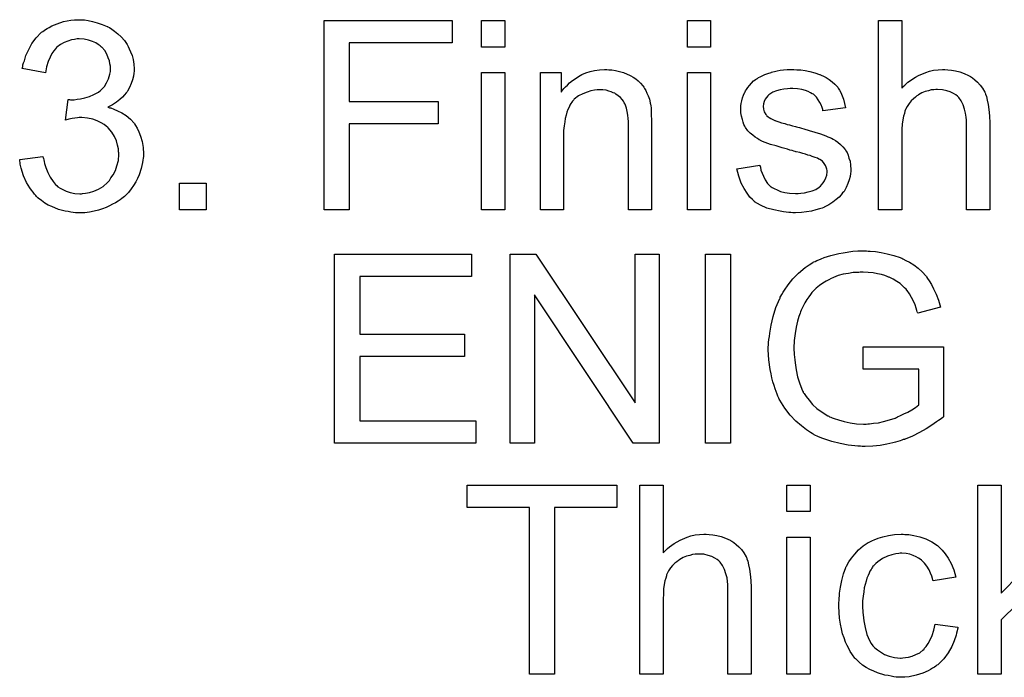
# Model space of a CAD drawing. Extents: x -1.5 to 9, y -3 to 5.
# Tile 313 of 368: x 4.8 to 5.217, y 2.244 to 2.522. Entities that reach past the tile are written whole.
import ezdxf

# ---------------------------------------------------------------- set-up
doc = ezdxf.new("R2010")
doc.units = 0
doc.layers.add('qfn16-30-34-a_mechanical_19', color=1, linetype='CONTINUOUS')

msp = doc.modelspace()

# ---------------------------------------------------------------- linework, layer by layer
at = {"layer": 'qfn16-30-34-a_mechanical_19', "color": 1}
for points in [[(4.827421, 2.521864), (4.828925, 2.521633), (4.830776, 2.521285), (4.832859, 2.520707), (4.834941, 2.520013), (4.837024, 2.519087), (4.83714, 2.519087), (4.837255, 2.518972), (4.83795, 2.518624), (4.838991, 2.51793), (4.840148, 2.51712), (4.841536, 2.515963), (4.842925, 2.514691), (4.844313, 2.513186), (4.84547, 2.511451), (4.845586, 2.51122), (4.845933, 2.510641), (4.846396, 2.5096), (4.846974, 2.508327), (4.847553, 2.506823), (4.848016, 2.505088), (4.848363, 2.503121), (4.848478, 2.501154), (4.848478, 2.500922), (4.848478, 2.500228), (4.848363, 2.499302), (4.848131, 2.49803), (4.847784, 2.496526), (4.847206, 2.494906), (4.846511, 2.493286), (4.845586, 2.491666), (4.84547, 2.491435), (4.845123, 2.490972), (4.844429, 2.490162), (4.843503, 2.489237), (4.842346, 2.488195), (4.840958, 2.487038), (4.839338, 2.485997), (4.837371, 2.484956), (4.837487, 2.484956), (4.837718, 2.48484), (4.838065, 2.484724), (4.838528, 2.484609), (4.839801, 2.484146), (4.841421, 2.483452), (4.843272, 2.482526), (4.845123, 2.481369), (4.846859, 2.479865), (4.848478, 2.478129), (4.848594, 2.477898), (4.849057, 2.477204), (4.849751, 2.476047), (4.850445, 2.474543), (4.851139, 2.472691), (4.851834, 2.470493), (4.852296, 2.467948), (4.852412, 2.465171), (4.852412, 2.465055), (4.852412, 2.464708), (4.852412, 2.46413), (4.852296, 2.463436), (4.852181, 2.46251), (4.851949, 2.461469), (4.851718, 2.460312), (4.851486, 2.459039), (4.850561, 2.456262), (4.849867, 2.454758), (4.849172, 2.45337), (4.848247, 2.451865), (4.847206, 2.450361), (4.846049, 2.448857), (4.84466, 2.447469), (4.844544, 2.447353), (4.844313, 2.447122), (4.84385, 2.446775), (4.843272, 2.446312), (4.842578, 2.445733), (4.841652, 2.445155), (4.840611, 2.444461), (4.839338, 2.443882), (4.838065, 2.443188), (4.836561, 2.442494), (4.835057, 2.441915), (4.833322, 2.441337), (4.83147, 2.440874), (4.829503, 2.440527), (4.827537, 2.440296), (4.825338, 2.44018), (4.824297, 2.44018), (4.823603, 2.440296), (4.822677, 2.440411), (4.821636, 2.440527), (4.820479, 2.440758), (4.819206, 2.44099), (4.816429, 2.441684), (4.813537, 2.442841), (4.812033, 2.443535), (4.810644, 2.444345), (4.809256, 2.445386), (4.807868, 2.446428), (4.807752, 2.446543), (4.80752, 2.446775), (4.807173, 2.447122), (4.806826, 2.447585), (4.806248, 2.448163), (4.805669, 2.448973), (4.804975, 2.449783), (4.804281, 2.450824), (4.803587, 2.451981), (4.802892, 2.453138), (4.80162, 2.455915), (4.800578, 2.459155), (4.800231, 2.46089), (4.8, 2.462741), (4.809834, 2.464014), (4.809834, 2.463898), (4.80995, 2.463667), (4.810066, 2.463204), (4.810182, 2.462626), (4.810297, 2.461931), (4.810529, 2.461122), (4.811107, 2.459386), (4.811917, 2.457303), (4.812958, 2.455336), (4.814115, 2.453485), (4.815504, 2.451865), (4.815735, 2.45175), (4.816198, 2.451287), (4.817124, 2.450709), (4.818281, 2.45013), (4.819669, 2.449436), (4.821404, 2.448857), (4.823371, 2.448394), (4.825454, 2.448279), (4.826148, 2.448279), (4.826611, 2.448394), (4.827884, 2.44851), (4.829503, 2.448857), (4.831355, 2.449436), (4.833322, 2.450246), (4.835288, 2.451403), (4.83714, 2.453023), (4.837371, 2.453254), (4.83795, 2.453948), (4.838644, 2.454989), (4.839569, 2.456378), (4.840495, 2.458113), (4.841189, 2.46008), (4.841768, 2.462394), (4.841999, 2.46494), (4.841999, 2.465055), (4.841999, 2.465287), (4.841999, 2.465634), (4.841883, 2.466097), (4.841768, 2.467369), (4.841421, 2.468873), (4.840958, 2.470725), (4.840148, 2.472576), (4.838991, 2.474427), (4.837487, 2.476162), (4.837255, 2.476394), (4.836677, 2.476857), (4.835751, 2.477551), (4.834479, 2.478361), (4.832859, 2.479171), (4.830892, 2.479865), (4.828694, 2.480328), (4.826264, 2.480559), (4.825223, 2.480559), (4.824413, 2.480443), (4.823371, 2.480328), (4.822214, 2.480096), (4.820826, 2.479865), (4.819322, 2.479518), (4.820479, 2.488195), (4.821057, 2.488195), (4.82152, 2.48808), (4.823024, 2.48808), (4.824297, 2.488311), (4.825801, 2.488542), (4.827537, 2.48889), (4.829503, 2.489468), (4.831355, 2.490278), (4.833322, 2.491319), (4.833437, 2.491319), (4.833553, 2.491435), (4.834132, 2.491898), (4.834941, 2.492708), (4.835867, 2.493749), (4.836793, 2.495253), (4.837602, 2.496988), (4.838181, 2.498955), (4.838412, 2.500112), (4.838412, 2.501385), (4.838412, 2.501501), (4.838412, 2.501617), (4.838412, 2.502311), (4.838181, 2.503236), (4.83795, 2.504509), (4.837487, 2.505897), (4.836908, 2.507401), (4.835983, 2.508906), (4.83471, 2.510294), (4.834594, 2.51041), (4.834016, 2.510872), (4.833206, 2.511451), (4.832165, 2.512145), (4.830776, 2.512724), (4.829156, 2.513302), (4.827305, 2.513765), (4.825223, 2.513881), (4.824297, 2.513881), (4.823256, 2.513649), (4.821867, 2.513418), (4.820363, 2.512955), (4.818859, 2.512377), (4.817239, 2.511451), (4.815735, 2.510294), (4.815619, 2.510178), (4.815157, 2.5096), (4.814462, 2.50879), (4.813653, 2.507633), (4.812843, 2.506129), (4.812033, 2.504278), (4.811339, 2.502079), (4.810876, 2.499534), (4.801041, 2.501269), (4.801041, 2.501385), (4.801157, 2.501732), (4.801273, 2.502195), (4.801388, 2.502889), (4.80162, 2.503699), (4.801967, 2.504625), (4.802661, 2.506823), (4.803818, 2.509368), (4.805207, 2.511914), (4.806942, 2.514343), (4.80914, 2.516542), (4.809256, 2.516657), (4.809487, 2.516773), (4.809834, 2.517005), (4.810297, 2.517352), (4.810876, 2.517814), (4.811686, 2.518277), (4.812496, 2.51874), (4.813537, 2.519319), (4.815851, 2.520244), (4.818512, 2.52117), (4.821636, 2.521748), (4.823256, 2.52198), (4.826148, 2.52198), (4.827421, 2.521864)], [(4.983037, 2.512145), (4.939534, 2.512145), (4.939534, 2.487385), (4.977137, 2.487385), (4.977137, 2.477898), (4.939534, 2.477898), (4.939534, 2.441568), (4.92889, 2.441568), (4.92889, 2.521633), (4.983037, 2.521633), (4.983037, 2.512145)], [(5.005368, 2.51041), (4.995533, 2.51041), (4.995533, 2.521633), (5.005368, 2.521633), (5.005368, 2.51041)], [(5.09249, 2.51041), (5.082655, 2.51041), (5.082655, 2.521633), (5.09249, 2.521633), (5.09249, 2.51041)], [(5.173364, 2.492939), (5.17348, 2.493055), (5.173711, 2.493286), (5.174058, 2.493633), (5.174637, 2.494212), (5.175215, 2.49479), (5.176025, 2.495485), (5.177066, 2.496179), (5.178108, 2.496989), (5.179265, 2.497683), (5.180537, 2.498377), (5.183546, 2.49965), (5.185165, 2.500228), (5.186901, 2.500575), (5.188752, 2.500807), (5.190603, 2.500922), (5.191645, 2.500922), (5.192917, 2.500807), (5.194421, 2.500575), (5.196157, 2.500344), (5.198008, 2.499881), (5.199859, 2.499187), (5.20171, 2.498377), (5.201942, 2.498261), (5.20252, 2.497914), (5.20333, 2.497336), (5.204372, 2.496526), (5.205413, 2.495485), (5.20657, 2.494327), (5.207611, 2.492939), (5.208537, 2.491319), (5.208652, 2.491088), (5.208884, 2.490509), (5.209231, 2.489468), (5.209578, 2.487964), (5.209925, 2.486113), (5.210272, 2.483914), (5.210504, 2.481253), (5.210619, 2.478245), (5.210619, 2.441568), (5.200785, 2.441568), (5.200785, 2.478361), (5.200785, 2.478477), (5.200785, 2.478708), (5.200785, 2.479055), (5.200785, 2.479518), (5.200669, 2.480791), (5.200438, 2.48241), (5.199975, 2.484146), (5.199396, 2.485881), (5.198587, 2.487617), (5.197545, 2.489005), (5.19743, 2.489121), (5.196967, 2.489584), (5.196273, 2.490162), (5.195231, 2.490741), (5.193958, 2.491435), (5.192454, 2.491898), (5.190603, 2.492361), (5.188521, 2.492476), (5.187826, 2.492476), (5.187016, 2.492361), (5.185859, 2.492245), (5.184703, 2.491898), (5.183314, 2.491551), (5.181926, 2.490972), (5.180422, 2.490162), (5.180306, 2.490047), (5.179843, 2.4897), (5.179149, 2.489237), (5.178339, 2.488543), (5.177413, 2.487617), (5.176488, 2.486576), (5.175678, 2.485303), (5.174984, 2.483914), (5.174868, 2.483683), (5.174752, 2.48322), (5.174521, 2.482295), (5.174174, 2.481138), (5.173827, 2.479634), (5.173595, 2.477782), (5.17348, 2.4757), (5.173364, 2.47327), (5.173364, 2.441568), (5.163529, 2.441568), (5.163529, 2.521633), (5.173364, 2.521633), (5.173364, 2.492939)], [(5.049449, 2.500807), (5.050722, 2.500691), (5.052226, 2.500459), (5.053846, 2.500112), (5.055581, 2.49965), (5.057201, 2.498955), (5.057432, 2.49884), (5.057895, 2.498608), (5.058705, 2.498261), (5.059631, 2.497683), (5.060788, 2.496988), (5.061829, 2.496063), (5.06287, 2.495137), (5.063796, 2.49398), (5.063912, 2.493865), (5.064143, 2.493402), (5.06449, 2.492823), (5.065069, 2.492013), (5.065532, 2.490856), (5.065994, 2.489699), (5.066573, 2.488311), (5.06692, 2.486807), (5.06692, 2.486691), (5.067036, 2.486228), (5.067151, 2.485534), (5.067267, 2.484609), (5.067267, 2.48322), (5.067383, 2.4816), (5.067498, 2.479633), (5.067498, 2.477204), (5.067498, 2.441568), (5.057664, 2.441568), (5.057664, 2.476741), (5.057664, 2.476857), (5.057664, 2.476972), (5.057664, 2.477782), (5.057664, 2.478824), (5.057548, 2.480096), (5.057432, 2.4816), (5.057201, 2.483104), (5.056854, 2.484493), (5.056507, 2.485766), (5.056507, 2.485881), (5.056275, 2.486228), (5.055928, 2.486807), (5.055581, 2.487501), (5.055003, 2.488195), (5.054309, 2.489005), (5.053383, 2.489815), (5.052342, 2.490509), (5.052226, 2.490625), (5.051879, 2.490856), (5.051185, 2.491088), (5.050375, 2.491435), (5.049449, 2.491782), (5.048292, 2.492129), (5.046904, 2.492245), (5.045515, 2.49236), (5.044937, 2.49236), (5.044474, 2.492245), (5.043317, 2.492129), (5.041813, 2.491898), (5.040193, 2.491319), (5.038342, 2.490625), (5.036491, 2.489699), (5.034755, 2.488311), (5.034524, 2.48808), (5.034061, 2.487501), (5.033714, 2.487038), (5.033367, 2.48646), (5.032904, 2.485766), (5.032557, 2.484956), (5.032094, 2.48403), (5.031631, 2.482873), (5.031284, 2.4816), (5.030937, 2.480212), (5.030706, 2.478708), (5.030474, 2.477088), (5.030243, 2.475121), (5.030243, 2.473154), (5.030243, 2.441568), (5.020408, 2.441568), (5.020408, 2.49965), (5.029202, 2.49965), (5.029202, 2.491319), (5.029317, 2.491435), (5.029549, 2.491782), (5.029896, 2.492245), (5.030359, 2.492823), (5.031053, 2.493517), (5.031863, 2.494327), (5.032788, 2.495253), (5.033945, 2.496179), (5.035102, 2.496988), (5.036491, 2.497914), (5.037995, 2.498724), (5.039615, 2.499418), (5.041466, 2.499997), (5.043317, 2.500459), (5.0454, 2.500807), (5.047598, 2.500922), (5.048524, 2.500922), (5.049449, 2.500807)], [(5.128935, 2.500807), (5.130671, 2.500691), (5.132522, 2.50046), (5.134489, 2.499997), (5.136571, 2.499534), (5.138538, 2.49884), (5.138654, 2.49884), (5.13877, 2.498724), (5.139348, 2.498493), (5.140274, 2.49803), (5.141431, 2.497451), (5.142703, 2.496642), (5.143976, 2.495716), (5.145133, 2.494675), (5.146174, 2.493518), (5.14629, 2.493402), (5.146521, 2.492939), (5.146984, 2.492129), (5.147563, 2.491204), (5.148141, 2.489815), (5.14872, 2.488311), (5.149183, 2.486576), (5.149645, 2.484609), (5.140042, 2.483336), (5.140042, 2.483567), (5.139927, 2.48403), (5.139695, 2.48484), (5.139348, 2.485881), (5.13877, 2.486923), (5.138075, 2.48808), (5.137266, 2.489237), (5.136109, 2.490278), (5.135993, 2.490394), (5.13553, 2.490625), (5.134836, 2.491088), (5.133794, 2.491551), (5.132637, 2.492014), (5.131133, 2.492476), (5.129282, 2.492708), (5.127315, 2.492823), (5.126158, 2.492823), (5.125001, 2.492708), (5.123497, 2.492592), (5.121993, 2.492245), (5.120373, 2.491898), (5.118869, 2.491319), (5.117596, 2.490509), (5.117481, 2.490394), (5.117134, 2.490162), (5.116671, 2.4897), (5.116208, 2.489005), (5.11563, 2.488311), (5.115167, 2.487385), (5.11482, 2.486344), (5.114704, 2.485303), (5.114704, 2.485187), (5.114704, 2.484956), (5.11482, 2.484609), (5.11482, 2.484146), (5.115167, 2.482989), (5.115861, 2.481832), (5.115977, 2.481716), (5.116092, 2.481601), (5.116324, 2.481253), (5.116787, 2.480906), (5.117249, 2.480559), (5.117944, 2.480096), (5.118753, 2.479749), (5.119679, 2.479287), (5.119795, 2.479287), (5.120026, 2.479171), (5.120489, 2.479055), (5.121299, 2.478708), (5.122456, 2.478361), (5.12396, 2.478014), (5.124886, 2.477667), (5.125927, 2.477435), (5.127084, 2.477088), (5.128357, 2.476741), (5.128472, 2.476741), (5.128819, 2.476625), (5.129398, 2.47651), (5.130092, 2.476278), (5.130902, 2.476047), (5.131943, 2.475816), (5.134142, 2.475121), (5.136571, 2.474427), (5.139001, 2.473617), (5.141199, 2.472807), (5.142125, 2.47246), (5.142935, 2.472113), (5.143166, 2.471997), (5.143629, 2.471766), (5.144323, 2.471419), (5.145364, 2.47084), (5.146406, 2.470146), (5.147447, 2.469221), (5.148488, 2.468179), (5.149414, 2.467022), (5.14953, 2.466907), (5.149761, 2.466444), (5.150224, 2.46575), (5.150687, 2.464708), (5.151034, 2.463436), (5.151497, 2.462047), (5.151728, 2.460427), (5.151844, 2.458576), (5.151844, 2.458345), (5.151844, 2.457766), (5.151728, 2.456841), (5.151497, 2.455568), (5.15115, 2.45418), (5.150571, 2.452675), (5.149877, 2.45094), (5.148951, 2.44932), (5.148836, 2.449089), (5.148373, 2.448626), (5.147794, 2.447816), (5.146869, 2.44689), (5.145596, 2.445849), (5.144208, 2.444692), (5.142588, 2.443651), (5.140621, 2.44261), (5.140505, 2.44261), (5.140389, 2.442494), (5.139695, 2.442262), (5.138538, 2.441915), (5.137034, 2.441453), (5.135183, 2.44099), (5.1331, 2.440643), (5.130902, 2.440411), (5.128357, 2.440296), (5.127315, 2.440296), (5.126505, 2.440411), (5.12558, 2.440411), (5.124423, 2.440527), (5.123266, 2.440643), (5.121993, 2.440874), (5.119216, 2.441453), (5.116324, 2.442262), (5.113547, 2.443419), (5.112274, 2.444114), (5.111117, 2.444924), (5.111002, 2.445039), (5.110886, 2.445155), (5.110192, 2.445849), (5.10915, 2.44689), (5.107993, 2.44851), (5.106721, 2.450477), (5.105448, 2.452791), (5.104407, 2.455684), (5.103597, 2.458923), (5.113316, 2.460427), (5.113316, 2.460312), (5.113316, 2.460196), (5.113547, 2.459502), (5.113778, 2.458345), (5.114241, 2.457072), (5.11482, 2.455684), (5.115514, 2.45418), (5.116555, 2.452675), (5.117828, 2.451403), (5.118059, 2.451287), (5.118522, 2.45094), (5.119448, 2.450477), (5.120605, 2.449899), (5.122109, 2.44932), (5.123844, 2.448857), (5.125927, 2.44851), (5.128357, 2.448395), (5.129514, 2.448395), (5.130671, 2.44851), (5.132175, 2.448742), (5.133794, 2.449089), (5.13553, 2.449552), (5.137034, 2.45013), (5.138422, 2.451056), (5.138538, 2.451171), (5.139001, 2.451519), (5.139464, 2.452097), (5.140158, 2.452907), (5.140736, 2.453832), (5.141315, 2.45499), (5.141662, 2.456146), (5.141778, 2.457535), (5.141778, 2.457651), (5.141778, 2.458113), (5.141662, 2.458692), (5.141431, 2.459502), (5.141084, 2.460312), (5.140505, 2.461122), (5.139811, 2.462047), (5.13877, 2.462741), (5.138654, 2.462857), (5.138307, 2.462973), (5.137728, 2.46332), (5.136803, 2.463667), (5.135414, 2.46413), (5.134604, 2.464477), (5.133679, 2.464708), (5.132637, 2.465055), (5.13148, 2.465403), (5.130208, 2.46575), (5.128704, 2.466097), (5.128588, 2.466097), (5.128241, 2.466212), (5.127662, 2.466328), (5.126968, 2.466559), (5.126043, 2.466791), (5.125001, 2.467138), (5.122803, 2.467716), (5.120258, 2.468526), (5.117828, 2.469221), (5.115514, 2.47003), (5.114473, 2.470493), (5.113663, 2.47084), (5.113431, 2.470956), (5.112968, 2.471188), (5.112274, 2.47165), (5.111349, 2.472229), (5.110307, 2.473039), (5.109266, 2.473964), (5.108225, 2.475006), (5.107299, 2.476278), (5.107184, 2.476394), (5.106952, 2.476857), (5.106605, 2.477667), (5.106258, 2.478592), (5.105911, 2.479749), (5.105564, 2.481138), (5.105332, 2.482526), (5.105217, 2.484146), (5.105217, 2.484377), (5.105217, 2.48484), (5.105332, 2.485534), (5.105448, 2.486576), (5.105679, 2.487617), (5.105911, 2.48889), (5.106374, 2.490047), (5.106952, 2.491319), (5.107068, 2.491435), (5.107299, 2.491898), (5.107646, 2.492476), (5.108225, 2.493286), (5.108919, 2.494096), (5.109729, 2.495137), (5.110654, 2.496063), (5.111811, 2.496873), (5.111927, 2.496989), (5.112274, 2.497104), (5.112737, 2.497451), (5.113431, 2.497798), (5.114357, 2.498261), (5.115398, 2.498724), (5.116671, 2.499187), (5.118059, 2.49965), (5.118291, 2.499765), (5.118753, 2.499881), (5.119563, 2.500113), (5.120605, 2.500344), (5.121877, 2.500575), (5.123266, 2.500691), (5.124886, 2.500922), (5.127662, 2.500922), (5.128935, 2.500807)], [(5.005368, 2.441568), (4.995533, 2.441568), (4.995533, 2.49965), (5.005368, 2.49965), (5.005368, 2.441568)], [(5.09249, 2.441568), (5.082655, 2.441568), (5.082655, 2.49965), (5.09249, 2.49965), (5.09249, 2.441568)], [(4.878907, 2.441568), (4.867685, 2.441568), (4.867685, 2.452791), (4.878907, 2.452791), (4.878907, 2.441568)], [(4.991252, 2.413291), (4.943931, 2.413291), (4.943931, 2.388878), (4.988244, 2.388878), (4.988244, 2.379391), (4.943931, 2.379391), (4.943931, 2.352202), (4.993103, 2.352202), (4.993103, 2.342714), (4.933286, 2.342714), (4.933286, 2.422778), (4.991252, 2.422778), (4.991252, 2.413291)], [(5.070738, 2.342714), (5.059747, 2.342714), (5.017863, 2.405539), (5.017863, 2.342714), (5.007681, 2.342714), (5.007681, 2.422778), (5.018557, 2.422778), (5.060556, 2.359838), (5.060556, 2.422778), (5.070738, 2.422778), (5.070738, 2.342714)], [(5.100936, 2.342714), (5.090291, 2.342714), (5.090291, 2.422779), (5.100936, 2.422779), (5.100936, 2.342714)], [(5.159133, 2.424051), (5.160058, 2.424051), (5.162257, 2.42382), (5.164686, 2.423473), (5.167232, 2.422894), (5.170009, 2.4222), (5.17267, 2.421274), (5.172785, 2.421274), (5.173017, 2.421159), (5.173364, 2.421043), (5.173827, 2.420812), (5.175099, 2.420117), (5.176719, 2.419308), (5.178455, 2.418151), (5.180306, 2.416762), (5.182041, 2.415258), (5.183661, 2.413407), (5.183893, 2.413175), (5.184355, 2.412481), (5.18505, 2.41144), (5.185975, 2.409936), (5.186901, 2.408085), (5.187942, 2.405771), (5.188983, 2.403225), (5.189793, 2.400333), (5.18019, 2.397787), (5.18019, 2.397903), (5.180074, 2.398019), (5.179959, 2.398366), (5.179843, 2.398829), (5.179496, 2.39987), (5.179033, 2.401258), (5.178339, 2.402878), (5.177529, 2.404382), (5.176719, 2.406002), (5.175678, 2.40739), (5.175562, 2.407506), (5.175215, 2.407969), (5.174521, 2.408548), (5.173711, 2.409357), (5.17267, 2.410283), (5.171281, 2.411209), (5.169777, 2.412134), (5.168042, 2.412944), (5.16781, 2.41306), (5.167232, 2.413291), (5.16619, 2.413638), (5.164802, 2.414101), (5.163182, 2.414448), (5.161331, 2.414795), (5.159248, 2.415027), (5.15705, 2.415142), (5.155778, 2.415142), (5.155199, 2.415027), (5.154505, 2.415027), (5.152769, 2.414911), (5.150802, 2.414564), (5.148604, 2.414217), (5.146521, 2.413638), (5.144439, 2.412828), (5.144208, 2.412713), (5.143513, 2.412481), (5.142588, 2.411903), (5.141431, 2.411324), (5.140042, 2.410399), (5.138538, 2.409473), (5.13715, 2.408316), (5.135877, 2.407043), (5.135761, 2.406928), (5.135299, 2.406465), (5.13472, 2.405655), (5.134026, 2.404729), (5.133216, 2.403572), (5.132406, 2.402184), (5.131596, 2.40068), (5.130786, 2.39906), (5.130786, 2.398944), (5.130671, 2.398713), (5.130555, 2.398366), (5.130324, 2.397787), (5.130092, 2.397093), (5.129861, 2.396283), (5.129514, 2.395358), (5.129282, 2.394316), (5.128704, 2.391887), (5.128241, 2.38911), (5.127894, 2.386217), (5.127778, 2.382978), (5.127778, 2.382862), (5.127778, 2.382515), (5.127778, 2.381936), (5.127894, 2.381242), (5.127894, 2.380317), (5.12801, 2.37916), (5.128125, 2.378003), (5.128241, 2.37673), (5.128704, 2.373838), (5.129282, 2.370829), (5.130208, 2.367821), (5.131365, 2.364929), (5.131365, 2.364813), (5.131596, 2.364581), (5.131712, 2.364234), (5.132059, 2.363772), (5.132869, 2.362499), (5.134142, 2.360879), (5.135646, 2.359144), (5.137497, 2.357408), (5.139695, 2.355788), (5.142125, 2.354284), (5.142241, 2.354284), (5.142472, 2.354169), (5.142819, 2.353937), (5.143398, 2.353706), (5.143976, 2.353474), (5.144786, 2.353243), (5.146637, 2.352549), (5.148951, 2.35197), (5.151497, 2.351392), (5.154273, 2.350929), (5.157166, 2.350813), (5.158323, 2.350813), (5.159017, 2.350929), (5.159711, 2.350929), (5.161447, 2.35116), (5.163529, 2.351392), (5.165728, 2.351854), (5.168157, 2.352549), (5.170587, 2.353359), (5.170703, 2.353359), (5.170934, 2.353474), (5.171166, 2.35359), (5.171628, 2.353821), (5.172901, 2.3544), (5.174289, 2.355094), (5.175909, 2.355904), (5.177645, 2.35683), (5.179265, 2.357871), (5.180653, 2.359028), (5.180653, 2.374069), (5.15705, 2.374069), (5.15705, 2.383556), (5.191066, 2.383556), (5.191066, 2.353821), (5.19095, 2.353706), (5.190719, 2.35359), (5.190256, 2.353243), (5.189678, 2.35278), (5.188983, 2.352317), (5.188173, 2.351739), (5.187132, 2.351045), (5.186091, 2.35035), (5.183661, 2.348846), (5.180884, 2.347227), (5.177992, 2.345722), (5.174868, 2.34445), (5.174752, 2.34445), (5.174521, 2.344334), (5.174058, 2.344218), (5.17348, 2.343987), (5.17267, 2.343756), (5.171744, 2.343408), (5.170703, 2.343177), (5.169662, 2.342946), (5.167116, 2.342367), (5.164224, 2.341789), (5.1611, 2.341441), (5.15786, 2.341326), (5.156703, 2.341326), (5.155893, 2.341441), (5.154852, 2.341441), (5.153579, 2.341557), (5.152191, 2.341789), (5.150687, 2.341904), (5.147331, 2.342599), (5.143745, 2.343408), (5.140042, 2.344681), (5.138191, 2.345375), (5.13634, 2.346301), (5.136224, 2.346417), (5.135877, 2.346532), (5.135414, 2.346879), (5.13472, 2.347227), (5.13391, 2.347805), (5.1331, 2.348383), (5.130902, 2.350003), (5.128588, 2.352086), (5.126158, 2.354631), (5.123844, 2.357524), (5.121762, 2.360879), (5.121762, 2.360995), (5.12153, 2.361342), (5.121299, 2.361805), (5.120952, 2.362615), (5.120605, 2.363425), (5.120258, 2.364581), (5.119795, 2.365738), (5.119332, 2.367127), (5.118869, 2.368631), (5.118406, 2.370367), (5.118059, 2.372102), (5.117712, 2.373953), (5.117134, 2.378003), (5.116902, 2.382284), (5.116902, 2.382399), (5.116902, 2.382862), (5.116902, 2.383441), (5.117018, 2.384251), (5.117018, 2.385292), (5.117134, 2.386564), (5.117365, 2.387837), (5.117481, 2.389341), (5.117828, 2.390961), (5.118059, 2.392697), (5.118985, 2.396399), (5.120142, 2.400217), (5.121762, 2.404035), (5.121877, 2.404151), (5.121993, 2.404498), (5.122225, 2.404961), (5.122687, 2.405655), (5.12315, 2.406581), (5.123729, 2.407506), (5.125348, 2.409704), (5.127315, 2.41225), (5.129745, 2.41468), (5.132522, 2.417109), (5.134142, 2.418151), (5.135761, 2.419192), (5.135877, 2.419308), (5.136224, 2.419423), (5.136687, 2.419655), (5.137381, 2.420002), (5.138307, 2.420349), (5.139348, 2.420812), (5.140505, 2.421274), (5.141894, 2.421737), (5.143398, 2.4222), (5.145017, 2.422547), (5.146753, 2.42301), (5.148604, 2.423357), (5.152654, 2.423936), (5.154736, 2.424167), (5.158439, 2.424167), (5.159133, 2.424051)], [(5.052805, 2.315478), (5.026425, 2.315478), (5.026425, 2.244901), (5.01578, 2.244901), (5.01578, 2.315478), (4.989401, 2.315478), (4.989401, 2.324966), (5.052805, 2.324966), (5.052805, 2.315478)], [(5.072358, 2.296272), (5.072474, 2.296388), (5.072705, 2.296619), (5.073052, 2.296966), (5.073631, 2.297545), (5.074209, 2.298123), (5.075019, 2.298818), (5.07606, 2.299512), (5.077101, 2.300322), (5.078258, 2.301016), (5.079531, 2.30171), (5.082539, 2.302983), (5.084159, 2.303561), (5.085895, 2.303908), (5.087746, 2.30414), (5.089597, 2.304256), (5.090638, 2.304256), (5.091911, 2.30414), (5.093415, 2.303908), (5.095151, 2.303677), (5.097002, 2.303214), (5.098853, 2.30252), (5.100704, 2.30171), (5.100936, 2.301594), (5.101514, 2.301247), (5.102324, 2.300669), (5.103365, 2.299859), (5.104407, 2.298818), (5.105564, 2.297661), (5.106605, 2.296272), (5.107531, 2.294652), (5.107646, 2.294421), (5.107878, 2.293843), (5.108225, 2.292801), (5.108572, 2.291297), (5.108919, 2.289446), (5.109266, 2.287248), (5.109498, 2.284586), (5.109613, 2.281578), (5.109613, 2.244901), (5.099779, 2.244901), (5.099779, 2.281694), (5.099779, 2.28181), (5.099779, 2.282041), (5.099779, 2.282388), (5.099779, 2.282851), (5.099663, 2.284124), (5.099432, 2.285744), (5.098969, 2.287479), (5.09839, 2.289215), (5.09758, 2.29095), (5.096539, 2.292338), (5.096423, 2.292454), (5.095961, 2.292917), (5.095266, 2.293495), (5.094225, 2.294074), (5.092952, 2.294768), (5.091448, 2.295231), (5.089597, 2.295694), (5.087515, 2.295809), (5.08682, 2.295809), (5.08601, 2.295694), (5.084853, 2.295578), (5.083696, 2.295231), (5.082308, 2.294884), (5.08092, 2.294305), (5.079416, 2.293495), (5.0793, 2.29338), (5.078837, 2.293032), (5.078143, 2.29257), (5.077333, 2.291876), (5.076407, 2.29095), (5.075482, 2.289909), (5.074672, 2.288636), (5.073978, 2.287247), (5.073862, 2.287016), (5.073746, 2.286553), (5.073515, 2.285628), (5.073168, 2.284471), (5.072821, 2.282967), (5.072589, 2.281115), (5.072474, 2.279033), (5.072358, 2.276603), (5.072358, 2.244901), (5.062523, 2.244901), (5.062523, 2.324966), (5.072358, 2.324966), (5.072358, 2.296272)], [(5.134604, 2.313743), (5.12477, 2.313743), (5.12477, 2.324966), (5.134604, 2.324966), (5.134604, 2.313743)], [(5.215479, 2.279264), (5.238734, 2.302983), (5.251577, 2.302983), (5.229247, 2.281347), (5.253775, 2.244901), (5.241627, 2.244901), (5.222305, 2.274521), (5.215479, 2.267926), (5.215479, 2.244901), (5.205644, 2.244901), (5.205644, 2.324966), (5.215479, 2.324966), (5.215479, 2.279264)], [(5.134604, 2.244901), (5.12477, 2.244901), (5.12477, 2.302983), (5.134604, 2.302983), (5.134604, 2.244901)], [(5.174752, 2.30414), (5.175447, 2.30414), (5.176372, 2.304024), (5.17857, 2.303677), (5.181, 2.303099), (5.183546, 2.302173), (5.186091, 2.301016), (5.188521, 2.299396), (5.188636, 2.299396), (5.188752, 2.299165), (5.189446, 2.29847), (5.190488, 2.297429), (5.19176, 2.295925), (5.193033, 2.294074), (5.194306, 2.29176), (5.195463, 2.289099), (5.196273, 2.285975), (5.186669, 2.284471), (5.186669, 2.284586), (5.186554, 2.284702), (5.186438, 2.285396), (5.186091, 2.286438), (5.185512, 2.28771), (5.184934, 2.289099), (5.184008, 2.290603), (5.182967, 2.291991), (5.18181, 2.293148), (5.181694, 2.293264), (5.181231, 2.293611), (5.180422, 2.294074), (5.179496, 2.294652), (5.178223, 2.295231), (5.176835, 2.295694), (5.175215, 2.296041), (5.17348, 2.296157), (5.172785, 2.296157), (5.172207, 2.296041), (5.170934, 2.295925), (5.169199, 2.295462), (5.167347, 2.294884), (5.165265, 2.293958), (5.163298, 2.29257), (5.162372, 2.29176), (5.161447, 2.290834), (5.161447, 2.290719), (5.161215, 2.290603), (5.160984, 2.290256), (5.160753, 2.289793), (5.160405, 2.289215), (5.159943, 2.28852), (5.159596, 2.28771), (5.159133, 2.286785), (5.15867, 2.285628), (5.158323, 2.284355), (5.15786, 2.282967), (5.157513, 2.281463), (5.157282, 2.279843), (5.15705, 2.277992), (5.156819, 2.276025), (5.156819, 2.273942), (5.156819, 2.273826), (5.156819, 2.273479), (5.156819, 2.272785), (5.156935, 2.272091), (5.156935, 2.27105), (5.15705, 2.270008), (5.157397, 2.267463), (5.15786, 2.264686), (5.15867, 2.261794), (5.159711, 2.259248), (5.160405, 2.257976), (5.161215, 2.256934), (5.161447, 2.256703), (5.162025, 2.256124), (5.163067, 2.255314), (5.164339, 2.254389), (5.166075, 2.253347), (5.168042, 2.252538), (5.170356, 2.251959), (5.171628, 2.251843), (5.172901, 2.251728), (5.173132, 2.251728), (5.173827, 2.251843), (5.174984, 2.251959), (5.176256, 2.252191), (5.177761, 2.252538), (5.17938, 2.253232), (5.181, 2.254042), (5.182504, 2.255199), (5.182736, 2.255314), (5.183083, 2.255893), (5.183777, 2.256703), (5.184587, 2.257976), (5.185397, 2.25948), (5.186322, 2.261331), (5.187016, 2.263645), (5.187479, 2.26619), (5.197198, 2.264918), (5.197198, 2.264802), (5.197082, 2.264455), (5.196967, 2.263992), (5.196851, 2.263298), (5.19662, 2.262372), (5.196388, 2.261447), (5.195578, 2.259133), (5.194537, 2.256703), (5.193033, 2.254042), (5.191182, 2.251496), (5.19014, 2.250339), (5.188983, 2.249182), (5.188868, 2.249067), (5.188636, 2.248951), (5.188289, 2.24872), (5.187826, 2.248372), (5.187248, 2.24791), (5.186438, 2.247447), (5.185512, 2.246984), (5.184587, 2.246405), (5.182273, 2.245364), (5.179496, 2.244554), (5.176488, 2.24386), (5.174752, 2.243744), (5.173017, 2.243629), (5.17186, 2.243629), (5.17105, 2.243744), (5.170009, 2.24386), (5.168852, 2.244091), (5.167579, 2.244323), (5.16619, 2.244554), (5.163067, 2.24548), (5.161562, 2.246174), (5.159943, 2.246868), (5.158323, 2.247794), (5.156819, 2.248835), (5.155315, 2.249992), (5.153926, 2.251381), (5.153811, 2.251496), (5.153579, 2.251728), (5.153232, 2.252191), (5.152769, 2.252769), (5.152306, 2.253579), (5.151612, 2.25462), (5.151034, 2.255777), (5.15034, 2.25705), (5.149645, 2.258554), (5.149067, 2.260289), (5.148373, 2.262025), (5.14791, 2.264108), (5.147447, 2.26619), (5.1471, 2.26862), (5.146869, 2.27105), (5.146753, 2.273711), (5.146753, 2.273826), (5.146753, 2.274173), (5.146753, 2.274636), (5.146753, 2.275331), (5.146869, 2.27614), (5.146869, 2.277066), (5.146984, 2.278107), (5.1471, 2.279264), (5.147447, 2.28181), (5.148026, 2.284586), (5.14872, 2.287363), (5.149761, 2.29014), (5.149761, 2.290256), (5.149877, 2.290487), (5.150108, 2.290834), (5.15034, 2.291297), (5.151034, 2.29257), (5.152075, 2.294074), (5.153463, 2.295809), (5.155083, 2.297545), (5.15705, 2.29928), (5.159248, 2.300669), (5.159364, 2.300669), (5.159596, 2.300785), (5.159943, 2.301016), (5.160405, 2.301247), (5.160984, 2.301479), (5.161678, 2.301826), (5.163414, 2.30252), (5.165381, 2.303099), (5.16781, 2.303677), (5.170356, 2.30414), (5.173132, 2.304256), (5.174058, 2.304256), (5.174752, 2.30414)]]:
    msp.add_lwpolyline(points, dxfattribs=at)

doc.saveas('drawing.dxf')
